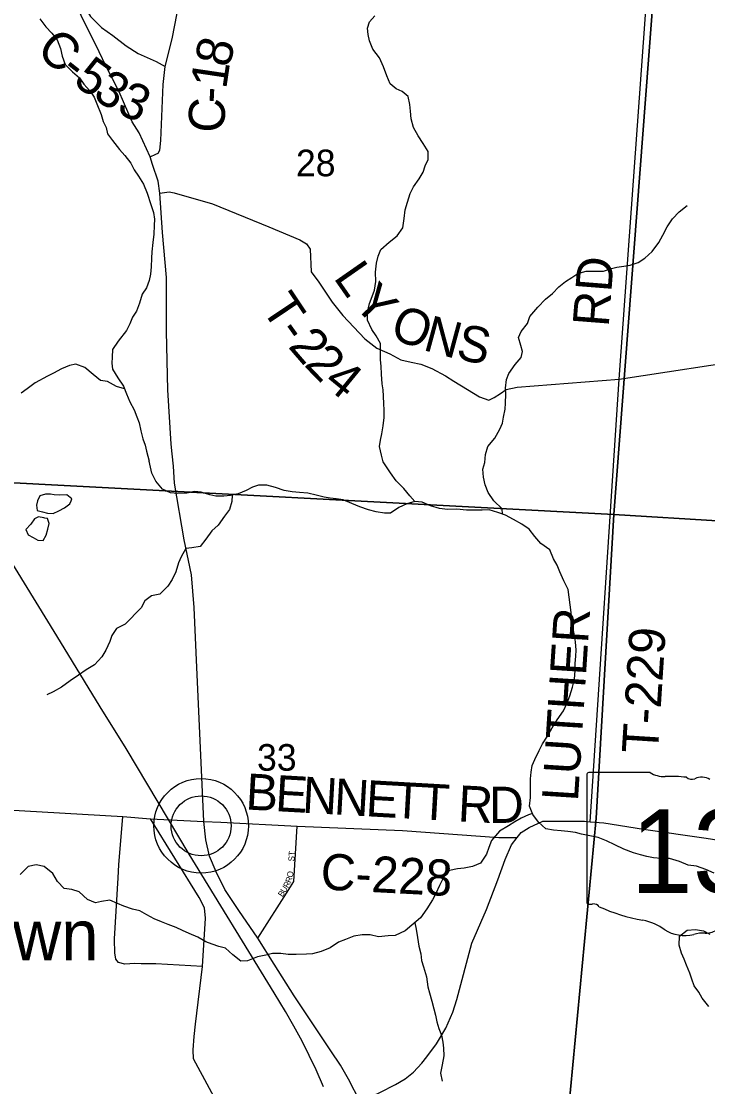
# Model space of a CAD drawing. Extents: x 1624196 to 2029251, y 146837 to 440034.
# Drawn here: x 1863523 to 1869224, y 313708 to 322556 of the extents above; entities that cross this region are included whole.
import ezdxf

# ---------------------------------------------------------------- set-up
doc = ezdxf.new("R2010")
doc.units = 0
for name, color, linetype in [('GM_X_County_Road', 7, 'Continuous'), ('GM_X_County_Road_Text', 7, 'Continuous'), ('GM_X_Minor_Lake', 7, 'Continuous'), ('GM_X_Minor_River', 7, 'Continuous'), ('GM_X_Rail_Line', 7, 'Continuous'), ('GM_X_Section', 7, 'Continuous'), ('GM_X_Section_Text', 7, 'Continuous'), ('GM_X_State_Location', 7, 'Continuous'), ('GM_X_State_Route', 7, 'Continuous'), ('GM_X_State_Shield', 7, 'Continuous'), ('GM_X_Township_Road', 7, 'Continuous'), ('GM_X_Township_Road_Text', 7, 'Continuous'), ('GM_X_Township_ROW', 7, 'Continuous'), ('GM_X_Township_Subdivision', 7, 'Continuous'), ('GM_X_Township_Subdivision_Text', 7, 'Continuous'), ('GM_X_Unincorporated', 7, 'Continuous'), ('GM_X_Unincorporated_Location', 7, 'Continuous'), ('GM_X_Unincorporated_Text', 7, 'Continuous')]:
    doc.layers.add(name, color=color, linetype=linetype)

msp = doc.modelspace()

# ---------------------------------------------------------------- linework, layer by layer
at = {"layer": 'GM_X_County_Road'}
for points in [[(1863979.3, 322688.9), (1864023.3, 322688.9), (1864055.8, 322665.7), (1864098.7, 322596.1), (1864189.1, 322503.3), (1864284.2, 322437.2), (1864394.3, 322351.4), (1864494.8, 322287.6), (1864643.8, 322222.7), (1864717.1, 322180.6)], [(1864593.5, 321431.3), (1864641, 321451.3), (1864659.5, 321459.6), (1864674.9, 321485.3), (1864683.2, 321566.6), (1864702.7, 322031.5), (1864717.1, 322180.6), (1864775.9, 322410), (1864816.7, 322624.5)], [(1856683.8, 315157.2), (1857102.4, 315369.7), (1857350.2, 315460.1), (1857409.8, 315474.4), (1857495.7, 315501), (1857571.6, 315503.5), (1857774.2, 315518.7), (1858151.5, 315574.4), (1858445.3, 315597.2), (1858592.1, 315599.8), (1858652.9, 315599.8), (1858883.4, 315597.2), (1859202.4, 315589.6), (1859299.7, 315585.9), (1860017.8, 315556.7), (1860166.2, 315550.6), (1860282.2, 315581.3), (1860646, 315735.4), (1861026.3, 315936), (1861488.5, 316119.2), (1861946.4, 316102.2), (1862880.3, 316036.4), (1864365.4, 315951.1), (1864597.5, 315933.4)], [(1864597.5, 315933.4), (1865037.9, 315910.4)], [(1865334.1, 313235.7), (1864952.6, 313938.7), (1864951.4, 314013.3), (1864959.6, 314124.1), (1864970.9, 314228.4), (1865027.7, 314706.2), (1865054.4, 315108.9), (1865044.1, 315192.1), (1865000.2, 315279.9), (1864597.5, 315933.4)], [(1865037.9, 315910.4), (1865180.1, 315903.6), (1865814.1, 315872.2), (1866690.7, 315836.6), (1867488.7, 315777), (1867643, 315778.3)]]:
    msp.add_lwpolyline(points, dxfattribs=at)
at = {"layer": 'GM_X_Minor_Lake'}
for points in [[(1863937.1, 318574), (1863943.1, 318588.8), (1863901.2, 318623.1), (1863841.1, 318621.4), (1863797, 318623.6), (1863767, 318627.7), (1863722.9, 318630), (1863676.8, 318614.1), (1863658.6, 318572.1)], [(1863658.6, 318572.1), (1863650.4, 318536), (1863654.2, 318493.9), (1863698.2, 318481.7), (1863740.2, 318471.5), (1863788.3, 318467.2), (1863834.5, 318491.1), (1863882.6, 318514.9), (1863926.9, 318548.8), (1863937.1, 318574)], [(1863718.1, 318430.5), (1863710, 318431.5), (1863666, 318439.7), (1863631.9, 318423.8), (1863603.6, 318379.9), (1863561.4, 318336), (1863581.2, 318291.7), (1863621.2, 318269.5)], [(1863621.2, 318269.5), (1863661.1, 318247.2), (1863705.2, 318245), (1863729.4, 318289), (1863743.6, 318337.1), (1863755.9, 318385.2), (1863742, 318427.3), (1863718.1, 318430.5)]]:
    msp.add_lwpolyline(points, dxfattribs=at)
at = {"layer": 'GM_X_Minor_River'}
for points in [[(1866529.8, 318896), (1866513.9, 318953.1), (1866497.9, 319025.2), (1866505.9, 319077.3), (1866517.9, 319129.4), (1866529.9, 319195.5), (1866535.9, 319265.6), (1866535.9, 319327.7), (1866533.9, 319379.8), (1866531.9, 319441.9), (1866527.9, 319496), (1866519.9, 319546.1), (1866516, 319626.3), (1866512, 319692.4), (1866506, 319744.5), (1866506, 319810.6), (1866508, 319878.7), (1866470, 319944.8), (1866436, 319996.9), (1866398, 320073.1), (1866398, 320141.2), (1866414, 320211.3), (1866438, 320271.4), (1866458.1, 320323.5), (1866468.1, 320393.6), (1866464.1, 320471.8), (1866472.1, 320547.9), (1866488.1, 320606), (1866510.1, 320660.1), (1866578.1, 320722.2), (1866644.2, 320774.2), (1866692.2, 320840.4), (1866704.2, 320918.5), (1866712.2, 320990.6), (1866730.2, 321054.7), (1866752.2, 321124.8), (1866780.2, 321181), (1866828.3, 321247), (1866860.3, 321303.1), (1866878.3, 321355.2), (1866902.3, 321407.3), (1866902.3, 321475.4), (1866862.3, 321541.6), (1866820.3, 321603.7), (1866780.3, 321673.8), (1866760.3, 321745.9), (1866756.3, 321810), (1866750.3, 321866.1), (1866736.3, 321932.3), (1866686.3, 321972.3), (1866636.3, 321994.4), (1866586.3, 322036.5), (1866558.3, 322102.6), (1866532.3, 322178.7), (1866498.3, 322250.9), (1866442.3, 322325), (1866414.4, 322393.1), (1866404.4, 322445.2), (1866398.4, 322497.3), (1866414.4, 322551.4), (1866460.4, 322601.5)], [(1863675.8, 322575.9), (1863727.8, 322509.7), (1863777.8, 322457.6), (1863819.8, 322401.5), (1863849.8, 322329.4), (1863863.8, 322265.3), (1863887.8, 322197.2), (1863947.8, 322135), (1864007.8, 322085), (1864043.8, 322032.8), (1864091.8, 321978.8), (1864127.8, 321924.6), (1864151.8, 321870.6), (1864185.8, 321782.4), (1864203.8, 321724.3), (1864227.8, 321674.2), (1864239.8, 321622.1), (1864279.8, 321566), (1864339.8, 321491.9), (1864383.8, 321441.8), (1864433.8, 321377.6), (1864459.8, 321323.5), (1864495.8, 321269.5), (1864537.8, 321203.3), (1864567.8, 321129.2), (1864599.8, 321033), (1864621.8, 320966.9), (1864629.8, 320912.8), (1864627.7, 320858.7), (1864623.7, 320786.6), (1864615.7, 320718.5), (1864607.7, 320642.3), (1864605.7, 320588.2), (1864601.7, 320516.1), (1864595.7, 320456), (1864585.7, 320401.9), (1864561.7, 320341.8), (1864527.6, 320289.7), (1864505.6, 320215.6), (1864479.6, 320149.5), (1864447.6, 320099.4), (1864423.6, 320043.3), (1864397.6, 319989.2), (1864327.5, 319899.1), (1864281.5, 319831), (1864277.5, 319766.8), (1864275.5, 319716.8), (1864281.5, 319666.7), (1864325.5, 319594.5), (1864371.5, 319526.4), (1864397.5, 319462.3)], [(1867374, 318893), (1867378.1, 318957), (1867398.1, 319025.1), (1867456.1, 319093.2), (1867498.1, 319167.3), (1867520.1, 319217.4), (1867528.1, 319269.5), (1867542.1, 319335.6), (1867546.1, 319385.7), (1867548.2, 319457.8), (1867546.2, 319509.9), (1867554.2, 319580), (1867572.2, 319630.1), (1867624.2, 319706.2), (1867674.2, 319762.3), (1867686.2, 319812.4), (1867672.2, 319864.5), (1867654.3, 319928.6), (1867674.3, 319980.7), (1867728.3, 320044.8), (1867746.3, 320102.9), (1867812.3, 320181), (1867878.3, 320247.1), (1867934.4, 320295.2), (1867988.4, 320351.3), (1868042.4, 320395.4), (1868096.4, 320429.4), (1868146.4, 320461.5), (1868214.4, 320481.5), (1868278.5, 320481.5), (1868358.5, 320481.5), (1868414.5, 320499.5), (1868468.5, 320513.5), (1868526.5, 320521.5), (1868580.5, 320531.5), (1868646.6, 320553.5), (1868702.6, 320589.6), (1868762.6, 320643.7), (1868818.6, 320717.8), (1868852.6, 320779.9), (1868888.6, 320848), (1868930.7, 320914.1), (1868988.7, 320972.2), (1869054.7, 321026.3)], [(1864380.3, 319504.7), (1864313.5, 319522.4), (1864239.5, 319564.5), (1864181.5, 319572.5), (1864119.5, 319622.6), (1864051.5, 319680.7), (1863975.4, 319708.8), (1863923.4, 319696.8), (1863857.4, 319668.7), (1863789.4, 319634.7), (1863739.4, 319608.7), (1863639.3, 319552.6), (1863571.3, 319504.5), (1863521.3, 319468.4)], [(1864397.5, 319462.3), (1864425.5, 319394.2), (1864461.5, 319330), (1864483.5, 319271.9), (1864503.5, 319221.9), (1864515.5, 319153.7), (1864533.5, 319089.6), (1864551.5, 319035.5), (1864563.5, 318985.4), (1864584.9, 318903.8)], [(1868073.8, 317773.5), (1868066, 317835.7), (1868030.3, 317910), (1867996.6, 317984.4), (1867972.8, 318038.6), (1867945, 318092.9), (1867913.3, 318165.2), (1867837.4, 318219.7), (1867787.6, 318276.1), (1867741.8, 318338.5), (1867679.9, 318378.9), (1867611.9, 318419.3), (1867546, 318455.7), (1867480, 318476.1), (1867410, 318498.5), (1867351.9, 318496.7), (1867297.8, 318495), (1867221.7, 318495.3), (1867139.6, 318503.7), (1867063.5, 318502.1), (1866995.4, 318508.4), (1866921.4, 318532.8), (1866851.4, 318563.2), (1866791.3, 318567.5), (1866725.2, 318549.8), (1866658.9, 318518), (1866590.6, 318472.2), (1866540.5, 318470.4), (1866470.5, 318482.8), (1866406.4, 318499.1), (1866334.4, 318523.5), (1866268.5, 318549.9), (1866196.5, 318580.3), (1866138.4, 318588.6), (1866088.4, 318594.8), (1866038.3, 318603.1), (1865972.3, 318621.5), (1865904.3, 318637.8), (1865834.2, 318642.2), (1865774.1, 318648.5), (1865706.1, 318658.8), (1865634.1, 318685.2), (1865562, 318703.6), (1865494, 318703.9), (1865443.8, 318688.1), (1865389.6, 318660.3), (1865323.4, 318632.5), (1865261.2, 318618.8), (1865205.1, 318613), (1865139, 318611.3), (1865089, 318623.6), (1865017, 318646), (1864962.9, 318652.2), (1864898.7, 318636.5), (1864824.6, 318634.8), (1864762.6, 318641.1), (1864696.6, 318669.5), (1864640.8, 318736), (1864607, 318802.3), (1864584.9, 318903.8)], [(1866791, 318567.4), (1866751.5, 318613.8), (1866699.7, 318676.2), (1866637.9, 318738.7), (1866590.1, 318805), (1866529.8, 318896)], [(1867519.7, 318463.8), (1867516.2, 318508), (1867448.4, 318574.5), (1867400.6, 318642.9), (1867376.8, 318705.1), (1867361.1, 318769.4), (1867357.4, 318835.6), (1867374, 318893)], [(1865273.7, 318621.5), (1865273, 318568.6), (1865252.7, 318500.5), (1865210.4, 318446.5), (1865158, 318372.6), (1865105.7, 318324.7), (1865055.3, 318254.8), (1865008.9, 318192.8), (1864938.8, 318183.1), (1864888.7, 318177.3), (1864850.3, 318107.3), (1864830.1, 318057.3), (1864807.7, 317983.2), (1864777.4, 317919.2), (1864741.1, 317865.2), (1864672.7, 317799.4), (1864604.5, 317783.6), (1864548.2, 317743.8), (1864519.9, 317685.8), (1864387.1, 317550.1), (1864314.9, 317512.3), (1864274.5, 317454.3), (1864258.3, 317404.3), (1864223.9, 317334.3), (1864191.6, 317278.3), (1864131.2, 317210.4), (1864063, 317170.6), (1863998.7, 317124.8), (1863930.3, 317079), (1863856, 317025.2), (1863787.7, 316987.4), (1863735.5, 316961.6)], [(1869279.5, 315481.9), (1869209.5, 315512.3), (1869131.5, 315538.8), (1869061.4, 315547.1), (1868991.4, 315577.5), (1868907.4, 315602), (1868839.3, 315602.3), (1868775.2, 315608.6), (1868719.2, 315620.9), (1868665.2, 315633.2), (1868607.2, 315649.5), (1868529.2, 315679.9), (1868453.2, 315716.4), (1868383.3, 315750.8), (1868315.3, 315777.2), (1868245.2, 315791.5), (1868177.2, 315805.9), (1868125.2, 315818.2), (1868063.1, 315826.5), (1868007.1, 315832.8), (1867945, 315839.1), (1867880.9, 315849.4), (1867819.1, 315905.8), (1867771.3, 315968.2), (1867745.6, 316038.5), (1867751.9, 316108.7), (1867752.6, 316265.1), (1867756.8, 316321.2), (1867767.1, 316375.3), (1867787.4, 316425.3), (1867823.7, 316501.3), (1867852, 316555.3), (1867894.4, 316619.3), (1867932.7, 316689.3), (1867975.1, 316755.3), (1868027.5, 316829.2), (1868057.9, 316895.3), (1868080.1, 316953.3), (1868100.5, 317025.4), (1868116.8, 317093.5), (1868123.2, 317165.7), (1868123.4, 317223.8), (1868129.7, 317284), (1868131.9, 317334.1), (1868126.2, 317402.3), (1868118.4, 317452.4), (1868104.7, 317526.7), (1868097, 317586.9), (1868091.2, 317647.1), (1868081.5, 317709.3), (1868073.8, 317773.5)], [(1867768.2, 315976.6), (1867735.2, 315966.4), (1867675, 315938.6), (1867622.8, 315908.8), (1867570.6, 315874.9), (1867496.3, 315831.1), (1867427.8, 315751.2), (1867405.5, 315693.2), (1867387.3, 315639.1), (1867336.8, 315565.2), (1867270.6, 315535.4), (1867200.4, 315521.7), (1867146.3, 315516), (1867080.2, 315502.2), (1867031.9, 315450.3), (1866995.5, 315378.3), (1866965.2, 315312.3), (1866938.9, 315260.2), (1866890.5, 315186.3), (1866840.1, 315110.3), (1866767.7, 315048.5), (1866711.4, 315002.6), (1866629.1, 314964.9), (1866569, 314961.2), (1866490.8, 314951.5), (1866420.8, 314967.9), (1866354.7, 314968.2), (1866286.5, 314958.5), (1866216.3, 314930.8), (1866158.1, 314909), (1866087.8, 314861.2), (1866013.6, 314831.5), (1865941.4, 314811.7), (1865891.3, 314808), (1865807.1, 314806.3), (1865739, 314804.7), (1865679, 314815), (1865608.9, 314815.3), (1865554.7, 314799.5), (1865484.6, 314787.8), (1865402.3, 314752.1), (1865346.2, 314750.3), (1865280.3, 314802.8), (1865218.5, 314857.2), (1865164.5, 314873.5), (1865108.5, 314891.8), (1865056.5, 314910.1), (1864990.5, 314950.5), (1864918.6, 314980.9), (1864862.6, 315005.2), (1864808.6, 315029.6), (1864742.6, 315055.9), (1864688.6, 315078.3), (1864626.7, 315102.6), (1864566.7, 315135), (1864506.8, 315169.3), (1864446.7, 315181.6), (1864374.7, 315208), (1864322.8, 315230.3), (1864258.8, 315256.7), (1864190.6, 315247), (1864140.5, 315235.2), (1864072.5, 315261.6), (1864004.7, 315326.1), (1863942.7, 315346.4), (1863878.6, 315354.7), (1863822.8, 315411.1), (1863785, 315479.5), (1863713.2, 315538), (1863647.1, 315550.3), (1863579, 315536.6), (1863512.6, 315470.7)], [(1866790.6, 315068.1), (1866801.6, 315016.2), (1866815.3, 314948), (1866825, 314875.8), (1866840.7, 314811.5), (1866848.5, 314757.4), (1866864.3, 314703.2), (1866888, 314620.8), (1866899.6, 314536.6), (1866913.4, 314486.4), (1866933.1, 314418.1), (1866950.9, 314353.8), (1866964.7, 314301.6), (1866974.5, 314247.5), (1866992.2, 314191.2), (1867012, 314137), (1867025.8, 314078.8), (1867029.6, 314028.6), (1867033.3, 313964.5), (1867018.9, 313888.3), (1867004.6, 313820.2), (1867018.3, 313754)], [(1869234.5, 314375.3), (1869178.7, 314443.7), (1869150.9, 314494), (1869113, 314544.3), (1869093.3, 314600.5), (1869075.5, 314650.7), (1869047.7, 314717), (1869027.9, 314767.2), (1869006.1, 314817.5), (1868988.4, 314883.7), (1868990.7, 314957.9), (1869055, 315007.7), (1869123.1, 315013.4), (1869189.2, 315001.1), (1869243.2, 314974.8)]]:
    msp.add_lwpolyline(points, dxfattribs=at)
at = {"layer": 'GM_X_Rail_Line'}
msp.add_lwpolyline([(1866032.1, 313706.6), (1865971.3, 313848.2), (1865914.8, 313966.5), (1865855.1, 314087.1), (1865787.6, 314211), (1865717.9, 314333.8), (1865623.9, 314488.7), (1864917, 315640.3), (1864393.8, 316516.4), (1864178.1, 316861.5), (1863817.4, 317451.2), (1863300.8, 318290.8)], dxfattribs=at)
at = {"layer": 'GM_X_Section'}
for points in [[(1868855.6, 323835.3), (1868445.8, 318460.1), (1863090.4, 318742.3), (1863484.9, 324311.9), (1864824.7, 324243.2)], [(1874184.8, 323522.9), (1873877, 318127.6), (1868445.8, 318460.1), (1868855.6, 323835.3), (1871527.1, 323638.1)], [(1863090.4, 318742.3), (1868445.8, 318460.1), (1868297.2, 315938.5), (1868027.4, 313069.2), (1862702.1, 313359.4)], [(1868445.8, 318460.1), (1873877, 318127.6), (1873780.6, 312727.5), (1868027.4, 313069.2), (1868297.2, 315938.5)]]:
    msp.add_lwpolyline(points, close=True, dxfattribs=at)
at = {"layer": 'GM_X_State_Route'}
for points in [[(1864728.6, 320177.7), (1864729.4, 320427.2), (1864694.9, 320801.2), (1864673.9, 321127.7), (1864660.1, 321226.9), (1864614.2, 321367.6), (1864593.5, 321431.3), (1864502.1, 321629.3), (1864444.5, 321719.9), (1864334.9, 321970.2), (1864221.9, 322190.2), (1864145, 322353.8), (1864062.7, 322517.2), (1863979.3, 322688.9)], [(1864776, 318962.3), (1864766.7, 319044.5), (1864741.5, 319496.1), (1864728, 319980.8), (1864728.6, 320177.7)], [(1865037.9, 315910.4), (1865037.9, 315910.4), (1864976, 317312.9), (1864957.7, 317688.1), (1864936.5, 317959), (1864876.2, 318248.2), (1864796.7, 318719.9), (1864787.4, 318860.9), (1864776, 318962.3)], [(1866339.1, 313582.3), (1866242, 313771.8), (1866174.9, 313885.5), (1866093.5, 314005.2), (1865943.9, 314231.3), (1865789.4, 314462.3), (1865624.5, 314725.2), (1865488.8, 314941), (1865330.5, 315172.5), (1865213.6, 315346.9), (1865142.5, 315491.3), (1865086, 315621.1), (1865056.7, 315759.2), (1865037.9, 315910.4)], [(1866339.1, 313582.3), (1866499.8, 313659.1), (1866631.9, 313725.9), (1866711.7, 313774.1), (1866779.8, 313827.4), (1866849.6, 313902.2), (1866892.8, 313957), (1866970.9, 314065.1), (1867050.3, 314193.2), (1867106.9, 314328.3), (1867139.8, 314432.4), (1867265.7, 314899.8), (1867387.2, 315179.7), (1867480.8, 315425.6), (1867541.9, 315595.6), (1867594.8, 315717.5), (1867643, 315778.3), (1867675.5, 315819.2), (1867741.8, 315860.9), (1867856.2, 315912.3), (1867947.7, 315912.2), (1867966.8, 315912.2)], [(1867966.8, 315912.2), (1868200.6, 315912), (1868248.8, 315908.2), (1868362.7, 315899), (1868690.7, 315846.7), (1869210.8, 315773.3), (1869816.8, 315675.1), (1870216.9, 315622.5), (1870419, 315601.1), (1870727.2, 315571.1), (1870931, 315561.1), (1871181.9, 315548.9), (1871186.5, 315548.7)]]:
    msp.add_lwpolyline(points, dxfattribs=at)
at = {"layer": 'GM_X_State_Shield'}
for p, q in [((1868746.4, 316316.5), (1868236.8, 316316.5)), ((1868219.6, 316298.4), (1868219.6, 315241.7))]:
    msp.add_line(p, q, dxfattribs=at)
for centre, major_axis, start_param, end_param in [((1868239.6, 316300.6), (20.2, 0), 1.712693, 3.28349), ((1868867.8, 316439.2), (195.5, 0), 4.042523, 4.731795), ((1868932.6, 315723.3), (702, 0), 1.404758, 1.657858), ((1869092, 316306.1), (56.4, 0), 3.836095, 5.185415), ((1869174.8, 316184), (117.3, 0), 0.950623, 2.079405), ((1868239.7, 315239.4), (20.3, 0), 3.00124, 4.508301), ((1868242.8, 315347.5), (155.2, 0), 4.665946, 4.897461), ((1868274.6, 315180.8), (56, 0), 0.519207, 1.627899), ((1868981.2, 316130.1), (1332.7, 0), 4.195997, 4.488961), ((1868583.9, 314767), (417, 0), 0.823519, 1.323587), ((1869034.8, 315175.5), (264.6, 0), 4.026481, 4.996735), ((1869187.7, 314810.2), (217.4, 0), 1.495662, 1.94098), ((1869207.1, 315096.4), (141, 0), 4.691044, 5.507374)]:
    msp.add_ellipse(centre, major_axis=major_axis, ratio=0.8, start_param=start_param, end_param=end_param, dxfattribs=at)
at = {"layer": 'GM_X_Township_Road'}
for points in [[(1868488.7, 319583.2), (1868794.8, 323800.6)], [(1864673.9, 321127.7), (1864751.5, 321140.6), (1864793.5, 321132.5), (1865111.8, 321040.4), (1865579.3, 320849.4), (1865835.3, 320739.8), (1865891.5, 320707.3), (1865921.2, 320664.3), (1865930, 320475.9), (1865994.3, 320390.1), (1866105, 320222.6), (1866193.4, 320112.9), (1866376.1, 319919.7), (1866476.4, 319842.1), (1866584.4, 319794.7), (1866674.5, 319743.1), (1866760.5, 319725.6), (1866840.5, 319708), (1866932.5, 319672.5), (1867046.7, 319611), (1867114.8, 319567.4), (1867229, 319497.9), (1867329.1, 319436.4), (1867407.2, 319408.8), (1867451, 319431.1), (1867504.7, 319465.4), (1867550.5, 319497.8), (1867642.2, 319518.3), (1868488.7, 319583.2)], [(1868488.7, 319583.2), (1869650, 319760), (1870013.5, 319758.1), (1870734.3, 319786.2), (1870840.5, 319716.7), (1870960.9, 319601.2), (1871059.3, 319483.6), (1871107.6, 319417.8), (1871164, 319316), (1871184.3, 319246), (1871194.6, 319184), (1871199, 319113.9), (1871205, 318995.9)], [(1868248.8, 315908.2), (1868488.7, 319583.2)], [(1864326.4, 315443.7), (1864332.3, 315551.1), (1864365.4, 315951.1)], [(1864519.3, 314729.5), (1864466.5, 314729.8), (1864383.3, 314725.7), (1864329.9, 314739.1), (1864308.3, 314765.8), (1864300.1, 314820.3), (1864298, 314930.3), (1864298.3, 314935.4)], [(1865027.7, 314706.2), (1864640.2, 314728.8), (1864519.3, 314729.5)]]:
    msp.add_lwpolyline(points, dxfattribs=at)
at = {"layer": 'GM_X_Township_ROW'}
msp.add_lwpolyline([(1864298.3, 314935.4), (1864326.4, 315443.7)], dxfattribs=at)
at = {"layer": 'GM_X_Township_Subdivision'}
msp.add_lwpolyline([(1865488.8, 314941), (1865745, 315346.9), (1865786.9, 315411.8), (1865814.1, 315872.2)], dxfattribs=at)
at = {"layer": 'GM_X_Unincorporated'}
for radius in [392.8, 249]:
    msp.add_circle((1865017, 315874.4), radius, dxfattribs=at)
at = {"layer": 'GM_X_Unincorporated_Location'}
msp.add_line((1865017, 315874.4), (1865017, 315874.4), dxfattribs=at)

# ---------------------------------------------------------------- texts
at = {"layer": 'GM_X_County_Road_Text'}
for s, rotation, p in [('C', 318.75607, (1863636, 322298.4)), ('8', 76.6087, (1865250.1, 322162.4)), ('5', 324.49324, (1863943.7, 322039.3)), ('-', 321.73259, (1863834.4, 322125)), ('3', 326.89399, (1864105.5, 321924.2)), ('1', 81.58656, (1865224.4, 321986.4)), ('3', 335.75954, (1864304.8, 321799)), ('-', 87.07131, (1865218.8, 321870.9)), ('C', 87.34887, (1865207.5, 321625.2)), ('B', 356.78618, (1865381.7, 316010.8)), ('E', 356.78404, (1865627.7, 315997)), ('N', 356.7861, (1865851.7, 315984.4)), ('N', 356.78542, (1866115.3, 315969.6)), ('E', 356.78877, (1866378.9, 315954.8)), ('T', 356.78404, (1866602.9, 315942.2)), ('T', 356.78467, (1866827, 315929.6)), ('R', 357.10914, (1867145.1, 315911.7)), ('D', 0.05753, (1867407.8, 315898.9)), ('C-228', 357.03104, (1866004.1, 315346.9))]:
    msp.add_text(s, height=300, rotation=rotation, dxfattribs=at).set_placement(p)
at = {"layer": 'GM_X_Section_Text'}
for s, p in [('28', (1865804.4, 321268.8)), ('33', (1865481, 316332))]:
    msp.add_text(s, height=221, rotation=0.00001, dxfattribs=at).set_placement(p)
at = {"layer": 'GM_X_State_Location'}
for s in ['s', 'r']:
    msp.add_text(s, height=1, dxfattribs=at).set_placement((1869070.2, 315699.8))
msp.add_text('139', height=1, rotation=0.00001, dxfattribs=at).set_placement((1868717.2, 315627))
at = {"layer": 'GM_X_State_Shield'}
msp.add_text('139', height=696.1, dxfattribs=at).set_placement((1868582.3, 315316.2))
at = {"layer": 'GM_X_Township_Road_Text'}
for s, rotation, p in [('L', 304.85264, (1866111.1, 320427.3)), ('RD', 85.52572, (1868401.4, 320012.7)), ('Y', 313.59486, (1866270.9, 320204.4)), ('T', 303.81963, (1865512, 320172.1)), ('O', 338.92108, (1866572.4, 319933.5)), ('N', 344.83355, (1866850.8, 319828)), ('-', 305.50445, (1865642.4, 319977.8)), ('S', 348.21905, (1867124.5, 319754.4)), ('2', 310.84481, (1865732.8, 319853.6)), ('2', 314.03515, (1865865.9, 319700.3)), ('4', 320.77896, (1866022.7, 319541.4)), ('LUTHER', 86.33672, (1868146.1, 316073.1)), ('T-229', 86.35462, (1868810, 316468))]:
    msp.add_text(s, height=300, rotation=rotation, dxfattribs=at).set_placement(p)
at = {"layer": 'GM_X_Township_Subdivision_Text'}
for s, rotation, p in [('ST', 86.42621, (1865790.6, 315577.7)), ('R', 70.91115, (1865761.8, 315396.8)), ('O', 79.83215, (1865776.9, 315442.5)), ('B', 57.52966, (1865692.8, 315279.9)), ('U', 57.52966, (1865714.1, 315313.3)), ('R', 61.99016, (1865739.8, 315354.1))]:
    msp.add_text(s, height=50, rotation=rotation, dxfattribs=at).set_placement(p)
at = {"layer": 'GM_X_Unincorporated_Text'}
msp.add_text('Muletown', height=417, rotation=0.00001, dxfattribs=at).set_placement((1861778.4, 314758.5))

doc.saveas('drawing.dxf')
